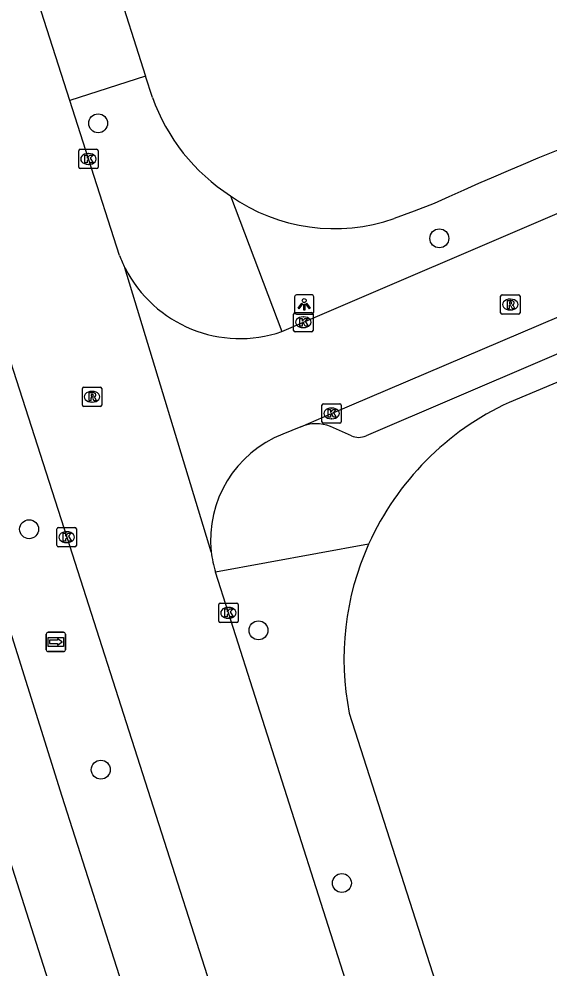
# Model space of a CAD drawing. Extents: x 159503 to 160347, y 382525 to 383272.
# Drawn here: x 159610.09 to 159637.55, y 382678.5 to 382727.64 of the extents above; entities that cross this region are included whole.
import ezdxf

# ---------------------------------------------------------------- set-up
doc = ezdxf.new("R2010")
doc.units = 0
for name, color, linetype in [('IMGEO_Boom', 7, 'Continuous'), ('IMGEO_Kolk', 7, 'Continuous'), ('IMGEO_Lichtpunt', 7, 'Continuous'), ('IMGEO_Rijbaan_lokaal_open', 7, 'Continuous'), ('IMGEO_Rijbaan_regionaal_gesloten', 7, 'Continuous'), ('IMGEO_Rioolput', 7, 'Continuous'), ('IMGEO_Voetpad_open', 7, 'Continuous'), ('IMGEO_Wegwijzer', 7, 'Continuous')]:
    doc.layers.add(name, color=color, linetype=linetype)

msp = doc.modelspace()

# ---------------------------------------------------------------- linework, layer by layer
at = {"layer": 'IMGEO_Boom'}
for centre in [(159614.183, 382722.244), (159631.825, 382716.294), (159610.613, 382701.249), (159622.473, 382696.019), (159614.32, 382688.812), (159626.787, 382682.948)]:
    msp.add_circle(centre, 0.489, dxfattribs=at)
at = {"layer": 'IMGEO_Kolk'}
for p, q in [((159613.18, 382719.973), (159613.18, 382720.825)), ((159613.255, 382720.899), (159614.107, 382720.899)), ((159614.181, 382720.825), (159614.181, 382719.973)), ((159613.668, 382720.679), (159613.693, 382720.679)), ((159614.107, 382719.899), (159613.255, 382719.899)), ((159613.691, 382720.119), (159613.666, 382720.119)), ((159624.292, 382711.528), (159624.292, 382712.38)), ((159624.367, 382712.454), (159625.219, 382712.454)), ((159625.293, 382712.38), (159625.293, 382711.528)), ((159624.78, 382712.234), (159624.805, 382712.234)), ((159625.219, 382711.454), (159624.367, 382711.454)), ((159624.803, 382711.674), (159624.778, 382711.674)), ((159625.753, 382706.812), (159625.753, 382707.664)), ((159625.828, 382707.738), (159626.68, 382707.738)), ((159626.241, 382707.518), (159626.266, 382707.518)), ((159626.754, 382707.664), (159626.754, 382706.812)), ((159626.264, 382706.958), (159626.239, 382706.958)), ((159626.68, 382706.738), (159625.828, 382706.738)), ((159612.056, 382700.411), (159612.056, 382701.263)), ((159612.131, 382701.337), (159612.983, 382701.337)), ((159612.544, 382701.117), (159612.569, 382701.117)), ((159613.057, 382701.263), (159613.057, 382700.411)), ((159612.567, 382700.557), (159612.542, 382700.557)), ((159612.983, 382700.337), (159612.131, 382700.337)), ((159620.419, 382696.499), (159620.419, 382697.351)), ((159620.494, 382697.425), (159621.346, 382697.425)), ((159620.907, 382697.205), (159620.932, 382697.205)), ((159621.42, 382697.351), (159621.42, 382696.499)), ((159620.93, 382696.645), (159620.905, 382696.645)), ((159621.346, 382696.425), (159620.494, 382696.425))]:
    msp.add_line(p, q, dxfattribs=at)
for points in [[(159613.18, 382719.973), (159613.18, 382720.825)], [(159613.255, 382720.899), (159614.107, 382720.899)], [(159614.181, 382720.825), (159614.181, 382719.973)], [(159613.501, 382720.599), (159613.624, 382720.599), (159613.624, 382720.448), (159613.754, 382720.599), (159613.918, 382720.599), (159613.772, 382720.448), (159613.925, 382720.199), (159613.773, 382720.199), (159613.688, 382720.363), (159613.624, 382720.296), (159613.624, 382720.199), (159613.501, 382720.199), (159613.501, 382720.599)], [(159614.107, 382719.899), (159613.255, 382719.899)], [(159624.292, 382711.528), (159624.292, 382712.38)], [(159624.367, 382712.454), (159625.219, 382712.454)], [(159625.293, 382712.38), (159625.293, 382711.528)], [(159624.613, 382712.154), (159624.736, 382712.154), (159624.736, 382712.003), (159624.866, 382712.154), (159625.03, 382712.154), (159624.884, 382712.003), (159625.037, 382711.754), (159624.885, 382711.754), (159624.8, 382711.918), (159624.736, 382711.851), (159624.736, 382711.754), (159624.613, 382711.754), (159624.613, 382712.154)], [(159625.219, 382711.454), (159624.367, 382711.454)], [(159625.753, 382706.812), (159625.753, 382707.664)], [(159625.828, 382707.738), (159626.68, 382707.738)], [(159626.074, 382707.438), (159626.197, 382707.438), (159626.197, 382707.287), (159626.327, 382707.438), (159626.491, 382707.438), (159626.345, 382707.287), (159626.498, 382707.038), (159626.346, 382707.038), (159626.261, 382707.202), (159626.197, 382707.135), (159626.197, 382707.038), (159626.074, 382707.038), (159626.074, 382707.438)], [(159626.754, 382707.664), (159626.754, 382706.812)], [(159626.68, 382706.738), (159625.828, 382706.738)], [(159612.056, 382700.411), (159612.056, 382701.263)], [(159612.131, 382701.337), (159612.983, 382701.337)], [(159612.377, 382701.037), (159612.5, 382701.037), (159612.5, 382700.886), (159612.63, 382701.037), (159612.794, 382701.037), (159612.648, 382700.886), (159612.801, 382700.637), (159612.649, 382700.637), (159612.564, 382700.801), (159612.5, 382700.734), (159612.5, 382700.637), (159612.377, 382700.637), (159612.377, 382701.037)], [(159613.057, 382701.263), (159613.057, 382700.411)], [(159612.983, 382700.337), (159612.131, 382700.337)], [(159620.419, 382696.499), (159620.419, 382697.351)], [(159620.494, 382697.425), (159621.346, 382697.425)], [(159620.74, 382697.125), (159620.863, 382697.125), (159620.863, 382696.974), (159620.993, 382697.125), (159621.157, 382697.125), (159621.011, 382696.974), (159621.164, 382696.725), (159621.012, 382696.725), (159620.927, 382696.889), (159620.863, 382696.822), (159620.863, 382696.725), (159620.74, 382696.725), (159620.74, 382697.125)], [(159621.42, 382697.351), (159621.42, 382696.499)], [(159621.346, 382696.425), (159620.494, 382696.425)]]:
    msp.add_lwpolyline(points, dxfattribs=at)
for centre, start, end in [((159613.257, 382720.823), 91.552, 178.448), ((159613.257, 382720.823), 91.552, 178.448), ((159614.105, 382720.823), 1.552, 88.448), ((159614.105, 382720.823), 1.552, 88.448), ((159613.257, 382719.975), 181.552, 268.448), ((159613.257, 382719.975), 181.552, 268.448), ((159614.105, 382719.975), 271.552, 358.448), ((159614.105, 382719.975), 271.552, 358.448), ((159624.369, 382712.378), 91.552, 178.448), ((159624.369, 382712.378), 91.552, 178.448), ((159625.217, 382712.378), 1.552, 88.448), ((159625.217, 382712.378), 1.552, 88.448), ((159624.369, 382711.53), 181.552, 268.448), ((159624.369, 382711.53), 181.552, 268.448), ((159625.217, 382711.53), 271.552, 358.448), ((159625.217, 382711.53), 271.552, 358.448), ((159625.83, 382707.662), 91.552, 178.448), ((159625.83, 382707.662), 91.552, 178.448), ((159626.678, 382707.662), 1.552, 88.448), ((159626.678, 382707.662), 1.552, 88.448), ((159625.83, 382706.814), 181.552, 268.448), ((159625.83, 382706.814), 181.552, 268.448), ((159626.678, 382706.814), 271.552, 358.448), ((159626.678, 382706.814), 271.552, 358.448), ((159612.133, 382701.261), 91.552, 178.448), ((159612.133, 382701.261), 91.552, 178.448), ((159612.981, 382701.261), 1.552, 88.448), ((159612.981, 382701.261), 1.552, 88.448), ((159612.133, 382700.413), 181.552, 268.448), ((159612.133, 382700.413), 181.552, 268.448), ((159612.981, 382700.413), 271.552, 358.448), ((159612.981, 382700.413), 271.552, 358.448), ((159620.496, 382697.349), 91.552, 178.448), ((159620.496, 382697.349), 91.552, 178.448), ((159621.344, 382697.349), 1.552, 88.448), ((159621.344, 382697.349), 1.552, 88.448), ((159620.496, 382696.501), 181.552, 268.448), ((159620.496, 382696.501), 181.552, 268.448), ((159621.344, 382696.501), 271.552, 358.448), ((159621.344, 382696.501), 271.552, 358.448)]:
    msp.add_arc(centre, 0.0765, start, end, dxfattribs=at)
for centre, major_axis, ratio, start_param, end_param in [((159613.667, 382720.399), (-0.387, 0.002), 0.722429, 4.712389, 7.853982), ((159613.692, 382720.399), (-0.39, 0.002), 0.717154, 1.570796, 4.712389), ((159624.779, 382711.954), (-0.387, 0.002), 0.722429, 4.712389, 7.853982), ((159624.804, 382711.954), (-0.39, 0.002), 0.717154, 1.570796, 4.712389), ((159626.24, 382707.238), (-0.387, 0.002), 0.722429, 4.712389, 7.853982), ((159626.265, 382707.238), (-0.39, 0.002), 0.717154, 1.570796, 4.712389), ((159612.543, 382700.837), (-0.387, 0.002), 0.722429, 4.712389, 7.853982), ((159612.568, 382700.837), (-0.39, 0.002), 0.717154, 1.570796, 4.712389), ((159620.906, 382696.925), (-0.387, 0.002), 0.722429, 4.712389, 7.853982), ((159620.931, 382696.925), (-0.39, 0.002), 0.717154, 1.570796, 4.712389)]:
    msp.add_ellipse(centre, major_axis=major_axis, ratio=ratio, start_param=start_param, end_param=end_param, dxfattribs=at)
at = {"layer": 'IMGEO_Lichtpunt'}
for p, q in [((159625.242, 382713.372), (159624.434, 382713.372)), ((159625.242, 382713.372), (159624.434, 382713.372)), ((159624.34, 382713.277), (159624.34, 382712.47)), ((159624.34, 382713.277), (159624.34, 382712.47)), ((159625.336, 382712.47), (159625.336, 382713.277)), ((159625.336, 382712.47), (159625.336, 382713.277)), ((159624.434, 382712.376), (159625.242, 382712.376)), ((159624.434, 382712.376), (159625.242, 382712.376))]:
    msp.add_line(p, q, dxfattribs=at)
for points in [[(159624.714, 382712.941), (159624.753, 382712.913), (159624.565, 382712.651), (159624.527, 382712.678), (159624.714, 382712.941)], [(159624.816, 382712.893), (159624.863, 382712.893), (159624.863, 382712.571), (159624.816, 382712.571), (159624.816, 382712.893)], [(159624.926, 382712.913), (159624.964, 382712.94), (159625.151, 382712.678), (159625.112, 382712.65), (159624.926, 382712.913)]]:
    msp.add_lwpolyline(points, dxfattribs=at)
msp.add_circle((159624.839, 382713.075), 0.0994, dxfattribs=at)
for centre, start, end in [((159624.434, 382713.277), 90, 180), ((159624.434, 382713.277), 90, 180), ((159625.242, 382713.277), 0, 90), ((159625.242, 382713.277), 0, 90), ((159624.434, 382712.47), 180, 270), ((159624.434, 382712.47), 180, 270), ((159625.242, 382712.47), 270, 0), ((159625.242, 382712.47), 270, 360)]:
    msp.add_arc(centre, 0.0946, start, end, dxfattribs=at)
at = {"layer": 'IMGEO_Rijbaan_lokaal_open'}
for points in [[(159544.733, 382912.397), (159546.225, 382907.873), (159548.742, 382900.089), (159551.541, 382891.638), (159559.371, 382866.945), (159560.95, 382861.963), (159569.974, 382833.753), (159580.757, 382800.012), (159586.93, 382780.584), (159588.663, 382775.19), (159596.758, 382750), (159598.169, 382745.608), (159601.26, 382736.112), (159606.876, 382718.49), (159612.558, 382700.837), (159620.67, 382675.522)], [(159612.712, 382723.428), (159611.099, 382728.477)], [(159615.29, 382715.399), (159613.679, 382720.399), (159612.712, 382723.428)], [(159623.68, 382711.468), (159624.794, 382711.953), (159638.277, 382717.741)], [(159620.033, 382700.078), (159615.572, 382714.766)], [(159624.664, 382706.553), (159626.254, 382707.24), (159640.926, 382713.49)], [(159624.664, 382706.553), (159623.739, 382706.169)], [(159627.477, 382676.367), (159620.919, 382696.925), (159620.246, 382699.027)]]:
    msp.add_lwpolyline(points, dxfattribs=at)
for centre, radius, start, end in [((159621.706, 382717.878), 6.879, 201.1256, 206.9001), ((159621.528, 382717.792), 6.68, 206.9356, 288.7954), ((159625.856, 382700.708), 5.857, 111.1908, 186.1733), ((159625.968, 382700.734), 5.971, 186.3043, 196.6089)]:
    msp.add_arc(centre, radius, start, end, dxfattribs=at)
at = {"layer": 'IMGEO_Rijbaan_regionaal_gesloten'}
for points in [[(159616.35, 382674.798), (159612.315, 382687.423), (159602.362, 382719.194), (159592.595, 382750), (159589.136, 382760.908), (159577.422, 382797.414), (159561.837, 382846.103), (159555.533, 382865.751), (159548.656, 382887.185), (159544.346, 382900.196), (159543.155, 382903.882), (159542.768, 382905.078)], [(159570.89, 382804.901), (159573.171, 382797.667), (159576.563, 382787.066), (159579.354, 382778.342), (159582.254, 382769.482), (159584.845, 382761.279), (159587.824, 382752.102), (159590.969, 382742.239), (159593.947, 382732.9), (159597.084, 382723.344), (159600.104, 382713.838), (159603.067, 382704.511), (159605.846, 382695.762), (159609.736, 382683.73), (159612.201, 382676.001), (159615.005, 382667.491), (159617.923, 382659.139), (159620.79, 382651.562), (159623.747, 382643.956), (159626.836, 382636.403), (159630.021, 382628.89), (159633.328, 382621.089), (159636.648, 382613.773), (159640.072, 382606.566)]]:
    msp.add_lwpolyline(points, dxfattribs=at)
msp.add_arc((160114.677, 382837.668), 531.648, 197.4205, 200.01533, dxfattribs=at)
at = {"layer": 'IMGEO_Rioolput'}
for p, q in [((159635.07, 382713.37), (159635.922, 382713.37)), ((159634.995, 382712.444), (159634.995, 382713.296)), ((159635.483, 382713.15), (159635.508, 382713.15)), ((159635.996, 382713.296), (159635.996, 382712.444)), ((159635.922, 382712.37), (159635.07, 382712.37)), ((159635.506, 382712.59), (159635.481, 382712.59)), ((159613.368, 382707.674), (159613.368, 382708.526)), ((159613.443, 382708.6), (159614.295, 382708.6)), ((159614.369, 382708.526), (159614.369, 382707.674)), ((159613.856, 382708.38), (159613.881, 382708.38)), ((159614.295, 382707.6), (159613.443, 382707.6)), ((159613.879, 382707.82), (159613.854, 382707.82))]:
    msp.add_line(p, q, dxfattribs=at)
for points in [[(159635.07, 382713.37), (159635.922, 382713.37)], [(159634.995, 382712.444), (159634.995, 382713.296)], [(159635.584, 382713.068), (159635.332, 382713.07), (159635.332, 382712.67)], [(159635.332, 382712.67), (159635.456, 382712.67), (159635.456, 382712.832), (159635.467, 382712.832)], [(159635.51, 382712.989), (159635.456, 382712.989), (159635.456, 382712.908)], [(159635.456, 382712.908), (159635.508, 382712.908)], [(159635.996, 382713.296), (159635.996, 382712.444)], [(159635.922, 382712.37), (159635.07, 382712.37)], [(159635.514, 382712.803), (159635.585, 382712.67), (159635.725, 382712.67), (159635.66, 382712.796)], [(159613.368, 382707.674), (159613.368, 382708.526)], [(159613.443, 382708.6), (159614.295, 382708.6)], [(159614.369, 382708.526), (159614.369, 382707.674)], [(159613.957, 382708.298), (159613.705, 382708.3), (159613.705, 382707.9)], [(159613.705, 382707.9), (159613.829, 382707.9), (159613.829, 382708.062), (159613.84, 382708.062)], [(159613.883, 382708.219), (159613.829, 382708.219), (159613.829, 382708.138)], [(159613.829, 382708.138), (159613.881, 382708.138)], [(159613.887, 382708.033), (159613.958, 382707.9), (159614.098, 382707.9), (159614.033, 382708.026)], [(159614.295, 382707.6), (159613.443, 382707.6)]]:
    msp.add_lwpolyline(points, dxfattribs=at)
for centre, radius, start, end in [((159635.072, 382713.294), 0.0765, 91.552, 178.448), ((159635.072, 382713.294), 0.0765, 91.552, 178.448), ((159635.92, 382713.294), 0.0765, 1.552, 88.448), ((159635.92, 382713.294), 0.0765, 1.552, 88.448), ((159635.466, 382712.779), 0.0533, 26.0293, 88.6989), ((159635.492, 382713.097), 0.19, 274.7715, 282.9687), ((159635.516, 382712.893), 0.0964, 77.0061, 93.1865), ((159635.53, 382712.95), 0.0378, 276.6634, 79.6772), ((159635.583, 382712.958), 0.109, 350.3612, 89.416), ((159635.581, 382712.958), 0.112, 277.5842, 350.9817), ((159635.565, 382712.743), 0.108, 29.5134, 73.7905), ((159635.072, 382712.446), 0.0765, 181.552, 268.448), ((159635.072, 382712.446), 0.0765, 181.552, 268.448), ((159635.92, 382712.446), 0.0765, 271.552, 358.448), ((159635.92, 382712.446), 0.0765, 271.552, 358.448), ((159613.445, 382708.524), 0.0765, 91.552, 178.448), ((159613.445, 382708.524), 0.0765, 91.552, 178.448), ((159614.293, 382708.524), 0.0765, 1.552, 88.448), ((159614.293, 382708.524), 0.0765, 1.552, 88.448), ((159613.839, 382708.009), 0.0533, 26.0293, 88.6989), ((159613.865, 382708.327), 0.19, 274.7715, 282.9687), ((159613.889, 382708.123), 0.0964, 77.0061, 93.1865), ((159613.903, 382708.18), 0.0378, 276.6634, 79.6772), ((159613.956, 382708.188), 0.109, 350.3612, 89.416), ((159613.954, 382708.188), 0.112, 277.5842, 350.9817), ((159613.938, 382707.973), 0.108, 29.5134, 73.7905), ((159613.445, 382707.676), 0.0765, 181.552, 268.448), ((159613.445, 382707.676), 0.0765, 181.552, 268.448), ((159614.293, 382707.676), 0.0765, 271.552, 358.448), ((159614.293, 382707.676), 0.0765, 271.552, 358.448)]:
    msp.add_arc(centre, radius, start, end, dxfattribs=at)
for centre, major_axis, ratio, start_param, end_param in [((159635.482, 382712.87), (-0.387, 0.002), 0.722429, 4.712389, 7.853982), ((159635.507, 382712.87), (-0.39, 0.002), 0.717154, 1.570796, 4.712389), ((159613.855, 382708.1), (-0.387, 0.002), 0.722429, 4.712389, 7.853982), ((159613.88, 382708.1), (-0.39, 0.002), 0.717154, 1.570796, 4.712389)]:
    msp.add_ellipse(centre, major_axis=major_axis, ratio=ratio, start_param=start_param, end_param=end_param, dxfattribs=at)
at = {"layer": 'IMGEO_Voetpad_open'}
for points in [[(159615.024, 382729.732), (159616.638, 382724.684)], [(159616.638, 382724.684), (159612.712, 382723.428)], [(159616.99, 382723.583), (159616.638, 382724.684)], [(159621.021, 382718.492), (159623.68, 382711.468)], [(159631.562, 382718.101), (159630.53, 382717.695), (159629.488, 382717.325)], [(159641.687, 382711.932), (159628.035, 382706.081)], [(159642.215, 382710.655), (159635.428, 382707.808)], [(159627.276, 382706.087), (159626.199, 382706.56)], [(159628.17, 382700.48), (159620.246, 382699.027)], [(159627.166, 382691.73), (159633.264, 382672.724), (159636.993, 382661.627), (159639.603, 382654.41)]]:
    msp.add_lwpolyline(points, dxfattribs=at)
for centre, radius, start, end in [((159701.272, 382565.217), 168.027, 105.39586, 114.51133), ((159626.574, 382727.031), 10.186, 199.7836, 236.96), ((159626.386, 382726.117), 9.323, 234.8694, 289.4354), ((159641.629, 382694.408), 14.765, 114.8326, 155.7174), ((159625.44, 382704.619), 2.084, 68.6482, 111.8744), ((159627.662, 382706.91), 0.909, 244.8738, 294.2204), ((159641.402, 382694.529), 14.509, 155.785, 191.1237)]:
    msp.add_arc(centre, radius, start, end, dxfattribs=at)
at = {"layer": 'IMGEO_Wegwijzer'}
for p, q in [((159611.5, 382695.018), (159611.5, 382695.818)), ((159611.5, 382695.818), (159611.5, 382695.018)), ((159611.6, 382695.918), (159612.39, 382695.918)), ((159612.39, 382695.918), (159611.6, 382695.918)), ((159612.49, 382695.818), (159612.49, 382695.018)), ((159612.49, 382695.018), (159612.49, 382695.818)), ((159612.39, 382694.918), (159611.6, 382694.918)), ((159611.6, 382694.918), (159612.39, 382694.918))]:
    msp.add_line(p, q, dxfattribs=at)
for points in [[(159611.601, 382695.65), (159612.389, 382695.65), (159612.389, 382695.186), (159611.601, 382695.186), (159611.601, 382695.65)], [(159611.666, 382695.502), (159611.666, 382695.418), (159611.666, 382695.334), (159612.077, 382695.334), (159612.077, 382695.251), (159612.324, 382695.418), (159612.077, 382695.585), (159612.077, 382695.502), (159611.666, 382695.502)]]:
    msp.add_lwpolyline(points, dxfattribs=at)
for centre, start, end in [((159611.6, 382695.818), 90, 180), ((159611.6, 382695.818), 90, 180), ((159612.39, 382695.818), 0, 90), ((159612.39, 382695.818), 360, 90), ((159611.6, 382695.018), 180, 270), ((159611.6, 382695.018), 180, 270), ((159612.39, 382695.018), 270, 0), ((159612.39, 382695.018), 270, 0)]:
    msp.add_arc(centre, 0.1, start, end, dxfattribs=at)

doc.saveas('drawing.dxf')
